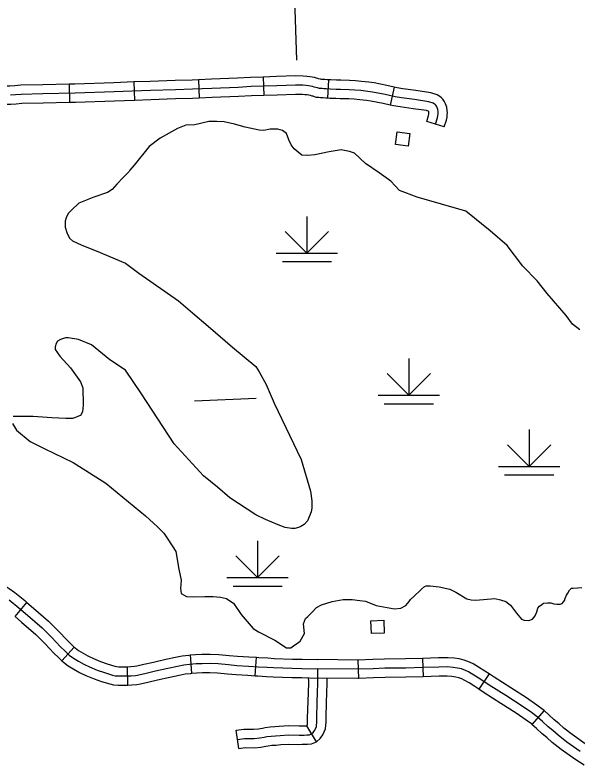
# Model space of a CAD drawing. Extents: x 1084508 to 1142749, y 1057638 to 1093403.
# Drawn here: x 1132165 to 1133602, y 1065270 to 1067186 of the extents above; entities that cross this region are included whole.
import ezdxf

# ---------------------------------------------------------------- set-up
doc = ezdxf.new("R2010")
doc.units = 0
for name, color, linetype in [('Level 32', 7, 'Continuous'), ('Level 44', 7, 'Continuous'), ('Level 45', 7, 'Continuous'), ('Level 47', 7, 'Continuous'), ('Level 5', 7, 'Continuous'), ('Level 56', 7, 'Continuous')]:
    doc.layers.add(name, color=color, linetype=linetype)

msp = doc.modelspace()

# ---------------------------------------------------------------- linework, layer by layer
at = {"layer": 'Level 32'}
for p, q in [((1132799.6, 1067027.8), (1132801, 1066980.8)), ((1132302.9, 1067009.8), (1132304, 1066962.7)), ((1132468.2, 1067015.4), (1132469.9, 1066968.3)), ((1132633.7, 1067020.8), (1132635.7, 1066973.8)), ((1132966.1, 1067020.7), (1132963.9, 1066973.7)), ((1133134.3, 1067002.2), (1133124.4, 1066956.2)), ((1133262.4, 1066900.3), (1133217.5, 1066914.3)), ((1132164.7, 1065649.3), (1132195.1, 1065685.2)), ((1132284.5, 1065536.4), (1132316.4, 1065571.1)), ((1132617.3, 1065504.4), (1132613.6, 1065551.4)), ((1132779.2, 1065498.1), (1132782.3, 1065545.1)), ((1133041.3, 1065538.1), (1133042.8, 1065491.1)), ((1133206.9, 1065542.5), (1133208.5, 1065495.4)), ((1132453.6, 1065474.1), (1132452, 1065521.2)), ((1133377.3, 1065502.5), (1133351.2, 1065463.3)), ((1133517.8, 1065408.8), (1133486.6, 1065373.6))]:
    msp.add_line(p, q, dxfattribs=at)
for points in [[(1132799.6, 1067027.8), (1132767.3, 1067026.8), (1132734, 1067024.8), (1132667, 1067022.3), (1132633.7, 1067020.8)], [(1132966.1, 1067020.7), (1132962.6, 1067020.9), (1132956.8, 1067021.3), (1132952, 1067021.8), (1132948.8, 1067021.9), (1132946, 1067022.2), (1132945.5, 1067022.2), (1132941.1, 1067023.7), (1132935.8, 1067025.1), (1132930.6, 1067026.3), (1132924.6, 1067027.6), (1132918.5, 1067028.7), (1132910.6, 1067029.6), (1132901.8, 1067030.2), (1132882, 1067030.6), (1132833.1, 1067028.9), (1132799.6, 1067027.8)], [(1132302.9, 1067009.8), (1132235.7, 1067008.1), (1132179.3, 1067007.2), (1132163.9, 1067005.7), (1132151.7, 1067004.9), (1132142.2, 1067004.7), (1132136.9, 1067004.4), (1132136.2, 1067004.4)], [(1133239.9, 1066907.3), (1133245.1, 1066924), (1133246.2, 1066929.3), (1133246.6, 1066932.7), (1133246.8, 1066936.8), (1133246.6, 1066939.9), (1133246.1, 1066945.3), (1133244, 1066950.1), (1133242.4, 1066953.6), (1133240.5, 1066955.8), (1133239.2, 1066957.3), (1133237.4, 1066958.8), (1133234, 1066961), (1133222.7, 1066964.9), (1133186.3, 1066970.3), (1133153.3, 1066974.8), (1133137.1, 1066977.5), (1133111.1, 1066983.1), (1133079, 1066989.4), (1133066.6, 1066991.3), (1133048.8, 1066993.2), (1133033.8, 1066994.6), (1133019.2, 1066995.6), (1132996.9, 1066996), (1132986.3, 1066996.4), (1132971, 1066996.9), (1132961.3, 1066997.4), (1132954.8, 1066997.9), (1132950.4, 1066998.3), (1132947.3, 1066998.4), (1132943.7, 1066998.8), (1132940.5, 1066999.1), (1132938.1, 1066999.9), (1132934.3, 1067001.2), (1132930.1, 1067002.3), (1132925.6, 1067003.3), (1132920.1, 1067004.4), (1132915, 1067005.4), (1132908.3, 1067006.2), (1132900.7, 1067006.7), (1132882.2, 1067007.1), (1132833.9, 1067005.4), (1132768.4, 1067003.3), (1132735.2, 1067001.3), (1132667.9, 1066998.8), (1132618.2, 1066996.6), (1132574.8, 1066995.5), (1132511.1, 1066993.4), (1132418.4, 1066990), (1132318.5, 1066986.6), (1132236.2, 1066984.6), (1132180.5, 1066983.6), (1132165.8, 1066982.3), (1132152.8, 1066981.4)], [(1132468.2, 1067015.4), (1132417.6, 1067013.5), (1132317.8, 1067010.1), (1132302.9, 1067009.8)], [(1132633.7, 1067020.8), (1132617.4, 1067020.1), (1132574.1, 1067019), (1132510.3, 1067016.9), (1132468.2, 1067015.4)], [(1133134.3, 1067002.2), (1133115.9, 1067006.1), (1133083, 1067012.7), (1133069.6, 1067014.6), (1133051.1, 1067016.6), (1133035.6, 1067018), (1133020.3, 1067019.1), (1132997.6, 1067019.6), (1132987.1, 1067019.9), (1132972, 1067020.5), (1132966.1, 1067020.7)], [(1132963.9, 1066973.7), (1132959.9, 1066973.9), (1132952.8, 1066974.4), (1132948.7, 1066974.8), (1132945.8, 1066974.9), (1132941.3, 1066975.3), (1132935.4, 1066976), (1132930.6, 1066977.6), (1132927.5, 1066978.6), (1132924.5, 1066979.4), (1132920.6, 1066980.3), (1132915.7, 1066981.3), (1132911.6, 1066982.1), (1132906.1, 1066982.7), (1132899.6, 1066983.2), (1132882.4, 1066983.5), (1132834.7, 1066981.8), (1132801, 1066980.8)], [(1133262.4, 1066900.3), (1133268, 1066918.1), (1133269.5, 1066925.7), (1133270.1, 1066930.8), (1133270.4, 1066936.9), (1133270.1, 1066941.8), (1133269.1, 1066951.2), (1133265.5, 1066959.7), (1133262.4, 1066966.4), (1133258.4, 1066971.1), (1133255.5, 1066974.4), (1133251.3, 1066977.8), (1133244.6, 1066982.3), (1133228.3, 1066987.9), (1133189.6, 1066993.7), (1133156.8, 1066998.1), (1133141.6, 1067000.6), (1133134.3, 1067002.2)], [(1132469.9, 1066968.3), (1132419.3, 1066966.5), (1132319.2, 1066963.1), (1132304, 1066962.7)], [(1132635.7, 1066973.8), (1132619, 1066973.1), (1132575.5, 1066971.9), (1132512, 1066969.9), (1132469.9, 1066968.3)], [(1132801, 1066980.8), (1132769.5, 1066979.8), (1132736.4, 1066977.8), (1132668.9, 1066975.2), (1132635.7, 1066973.8)], [(1133124.4, 1066956.2), (1133106.4, 1066960), (1133075, 1066966.2), (1133063.6, 1066967.9), (1133046.4, 1066969.8), (1133031.9, 1066971.1), (1133018.1, 1066972.1), (1132996.3, 1066972.5), (1132985.5, 1066972.8), (1132970.1, 1066973.4), (1132963.9, 1066973.7)], [(1132304, 1066962.7), (1132236.7, 1066961), (1132181.8, 1066960.1), (1132167.7, 1066958.8), (1132153.9, 1066957.9), (1132143.9, 1066957.6), (1132139.7, 1066957.4), (1132139.5, 1066957.4)], [(1133217.5, 1066914.3), (1133222.3, 1066929.9), (1133223, 1066933), (1133223.1, 1066934.5), (1133223.2, 1066936.6), (1133223.1, 1066938), (1133223, 1066939.4), (1133222.7, 1066940), (1133217.1, 1066942), (1133183, 1066947), (1133149.7, 1066951.5), (1133132.7, 1066954.4), (1133124.4, 1066956.2)], [(1132031.9, 1065747.8), (1132043.9, 1065747.5), (1132062.4, 1065747.7), (1132082.1, 1065747.3), (1132095.8, 1065745.9), (1132107.3, 1065742.9), (1132116.2, 1065740), (1132125.3, 1065735.6), (1132136.9, 1065729.2), (1132149.7, 1065720.8), (1132164.1, 1065710.4), (1132189.7, 1065689.9), (1132195.1, 1065685.2)], [(1132149.8, 1065691.7), (1132174.7, 1065671.7), (1132197, 1065652.7), (1132234.3, 1065620.5), (1132259, 1065595.9), (1132281, 1065572.2), (1132292.1, 1065561.4), (1132303.6, 1065550.8), (1132314.2, 1065542.9), (1132326.7, 1065535.1), (1132340.3, 1065527.6), (1132355.5, 1065520.4), (1132375.1, 1065512.3), (1132393.3, 1065506), (1132413.9, 1065499.9), (1132420.6, 1065498.1), (1132429.5, 1065497.5), (1132446.4, 1065497.4), (1132462.1, 1065498), (1132473.2, 1065499), (1132481, 1065500.4), (1132499.7, 1065504.3), (1132524, 1065510.2), (1132555.7, 1065517.7), (1132580.1, 1065522.5), (1132596.3, 1065525.7), (1132611.3, 1065527.6), (1132627.9, 1065528.9), (1132643.6, 1065529.6), (1132663.5, 1065530), (1132684.1, 1065529.2), (1132710.3, 1065526.4), (1132731.7, 1065524.5), (1132761.4, 1065522.9), (1132786.8, 1065521.2), (1132809.4, 1065519.9), (1132826, 1065518.8), (1132873.5, 1065517.2), (1132898.3, 1065516.8), (1132938.7, 1065515.6)], [(1132195.1, 1065685.2), (1132212.4, 1065670.6), (1132250.3, 1065637.8), (1132275.9, 1065612.2), (1132297.8, 1065588.7), (1132308.3, 1065578.5), (1132316.4, 1065571.1)], [(1132164.7, 1065649.3), (1132181.7, 1065634.8), (1132218.2, 1065603.3), (1132242.1, 1065579.5), (1132264.1, 1065555.8), (1132276, 1065544.3), (1132284.5, 1065536.4)], [(1132316.4, 1065571.1), (1132318.7, 1065569), (1132327.5, 1065562.4), (1132338.7, 1065555.4), (1132351, 1065548.6), (1132365.1, 1065541.9), (1132383.5, 1065534.3), (1132400.5, 1065528.4), (1132420.3, 1065522.6), (1132424.5, 1065521.4), (1132430.3, 1065521.1), (1132446, 1065521), (1132452, 1065521.2)], [(1132452, 1065521.2), (1132460.6, 1065521.5), (1132469.9, 1065522.3), (1132476.5, 1065523.5), (1132494.5, 1065527.2), (1132518.5, 1065533.1), (1132550.7, 1065540.7), (1132575.5, 1065545.6), (1132592.6, 1065549), (1132608.9, 1065551), (1132613.6, 1065551.4)], [(1132613.6, 1065551.4), (1132626.4, 1065552.4), (1132642.9, 1065553.2), (1132663.7, 1065553.5), (1132685.8, 1065552.7), (1132712.6, 1065549.8), (1132733.4, 1065548), (1132762.8, 1065546.4), (1132782.3, 1065545.1)], [(1132284.5, 1065536.4), (1132288.6, 1065532.6), (1132301, 1065523.5), (1132314.8, 1065514.8), (1132329.6, 1065506.6), (1132346, 1065498.9), (1132366.8, 1065490.3), (1132386.1, 1065483.6), (1132407.5, 1065477.2), (1132416.8, 1065474.7), (1132428.7, 1065474), (1132446.7, 1065473.9), (1132453.6, 1065474.1)], [(1132782.3, 1065545.1), (1132788.3, 1065544.7), (1132810.9, 1065543.4), (1132827.2, 1065542.3), (1132874.1, 1065540.7), (1132898.9, 1065540.3), (1132939.4, 1065539.1)], [(1133041.3, 1065538.1), (1133041.1, 1065538.1), (1132938.9, 1065539.1)], [(1133206.9, 1065542.5), (1133206.5, 1065542.5), (1133163.4, 1065541.1), (1133109.8, 1065540.8), (1133079.8, 1065539.3), (1133041.3, 1065538.1)], [(1133377.3, 1065502.5), (1133366.3, 1065509.8), (1133350.4, 1065519.8), (1133336, 1065528.3), (1133326.7, 1065532.9), (1133313.3, 1065538.1), (1133300.4, 1065540.9), (1133287.5, 1065542.7), (1133272, 1065544.2), (1133248, 1065543.9), (1133206.9, 1065542.5)], [(1133609.8, 1065304.4), (1133575.7, 1065328.6), (1133553.4, 1065346), (1133539.7, 1065357.8), (1133528.2, 1065367.6), (1133513.9, 1065380.8), (1133500.2, 1065393), (1133485.7, 1065404), (1133459.5, 1065422.1), (1133420, 1065447.4), (1133377, 1065474.3), (1133353.5, 1065490), (1133338.2, 1065499.6), (1133324.7, 1065507.6), (1133317.1, 1065511.4), (1133306.5, 1065515.5), (1133296.3, 1065517.7), (1133284.8, 1065519.3), (1133271, 1065520.7), (1133248.6, 1065520.3), (1133207.2, 1065519), (1133163.9, 1065517.6), (1133110.4, 1065517.2), (1133080.8, 1065515.8), (1133041.3, 1065514.6), (1132938.7, 1065515.6)], [(1132453.6, 1065474.1), (1132463.6, 1065474.5), (1132476.4, 1065475.6), (1132485.5, 1065477.3), (1132504.8, 1065481.3), (1132529.5, 1065487.3), (1132560.7, 1065494.7), (1132584.6, 1065499.4), (1132600, 1065502.5), (1132613.6, 1065504.1), (1132617.3, 1065504.4)], [(1132617.3, 1065504.4), (1132629.3, 1065505.4), (1132644.4, 1065506.1), (1132663.3, 1065506.4), (1132682.4, 1065505.7), (1132708, 1065502.9), (1132730.1, 1065501), (1132760, 1065499.4), (1132779.2, 1065498.1)], [(1132779.2, 1065498.1), (1132785.3, 1065497.7), (1132807.9, 1065496.4), (1132824.8, 1065495.3), (1132873, 1065493.6), (1132897.8, 1065493.3), (1132938, 1065492)], [(1133042.8, 1065491.1), (1133041.6, 1065491), (1132938.5, 1065492)], [(1133208.5, 1065495.4), (1133208, 1065495.4), (1133164.3, 1065494), (1133111.1, 1065493.7), (1133081.7, 1065492.3), (1133042.8, 1065491.1)], [(1133351.2, 1065463.3), (1133340.8, 1065470.2), (1133326, 1065479.5), (1133313.5, 1065486.9), (1133307.6, 1065489.8), (1133299.7, 1065492.9), (1133292.2, 1065494.5), (1133282, 1065495.9), (1133270, 1065497.1), (1133249.1, 1065496.8), (1133208.5, 1065495.4)], [(1133517.8, 1065408.8), (1133515.1, 1065411.2), (1133499.5, 1065423.1), (1133472.5, 1065441.7), (1133432.6, 1065467.2), (1133389.8, 1065494.1), (1133377.3, 1065502.5)], [(1133486.6, 1065373.6), (1133485.2, 1065374.8), (1133471.8, 1065384.9), (1133446.5, 1065402.5), (1133407.4, 1065427.5), (1133364.2, 1065454.6), (1133351.2, 1065463.3)], [(1133645.5, 1065309.7), (1133623, 1065324), (1133589.7, 1065347.5), (1133568.3, 1065364.2), (1133555, 1065375.7), (1133543.8, 1065385.2), (1133529.7, 1065398.3), (1133517.8, 1065408.8)], [(1133620.3, 1065269.9), (1133596.7, 1065284.9), (1133561.7, 1065309.7), (1133538.4, 1065327.8), (1133524.3, 1065340), (1133512.6, 1065350), (1133498.1, 1065363.4), (1133486.6, 1065373.6)]]:
    msp.add_lwpolyline(points, dxfattribs=at)
at = {"layer": 'Level 44'}
for p, q in [((1132911.3, 1066671.9), (1132911.3, 1066577.8)), ((1132911.3, 1066577.8), (1132855.9, 1066633.3)), ((1132911.3, 1066577.8), (1132966.8, 1066633.3)), ((1132832.9, 1066577.8), (1132989.8, 1066577.8)), ((1132848.6, 1066556.4), (1132974.1, 1066556.4)), ((1133171.8, 1066308.7), (1133171.8, 1066214.6)), ((1133171.8, 1066214.6), (1133116.3, 1066270)), ((1133171.8, 1066214.6), (1133227.3, 1066270)), ((1133093.3, 1066214.6), (1133250.3, 1066214.6)), ((1133109, 1066193.2), (1133234.6, 1066193.2)), ((1133479.6, 1066127.1), (1133479.6, 1066033)), ((1133479.6, 1066033), (1133424.1, 1066088.4)), ((1133479.6, 1066033), (1133535.1, 1066088.4)), ((1133401.2, 1066033), (1133558.1, 1066033)), ((1133416.8, 1066011.6), (1133542.4, 1066011.6)), ((1132785.1, 1065842.9), (1132785.1, 1065748.7)), ((1132785.1, 1065748.7), (1132729.6, 1065804.2)), ((1132785.1, 1065748.7), (1132840.5, 1065804.2)), ((1132706.6, 1065748.7), (1132863.5, 1065748.7)), ((1132722.3, 1065727.3), (1132847.8, 1065727.3))]:
    msp.add_line(p, q, dxfattribs=at)
at = {"layer": 'Level 45'}
for p, q in [((1132737.1, 1065312), (1132730.4, 1065358.6)), ((1132935.7, 1065329.2), (1132910.6, 1065370.1))]:
    msp.add_line(p, q, dxfattribs=at)
for points in [[(1132733.8, 1065335.3), (1132751.7, 1065337.9), (1132775.9, 1065337.8), (1132790.5, 1065339), (1132802, 1065341.2), (1132808.3, 1065342.4), (1132819.7, 1065343.6), (1132830.8, 1065344.4), (1132842.4, 1065345.5), (1132864.4, 1065347.1), (1132891.1, 1065346.2), (1132904, 1065346.3), (1132911.3, 1065346.6), (1132917.6, 1065347), (1132922.9, 1065349.4), (1132927.5, 1065353.3), (1132931.4, 1065358.6), (1132935.5, 1065368.3), (1132936.7, 1065380.9), (1132936.5, 1065389.4), (1132937.6, 1065432.3), (1132938.6, 1065453.1), (1132939.5, 1065480.4), (1132938.9, 1065498.5), (1132938.7, 1065515.6)], [(1132915.8, 1065485.3), (1132915.6, 1065492.7)], [(1132962.9, 1065486.9), (1132962.7, 1065491.8)], [(1132898.5, 1065369.8), (1132903.5, 1065369.9), (1132910.1, 1065370.1), (1132910.6, 1065370.1), (1132910.8, 1065370.4), (1132912.4, 1065374.2), (1132913.1, 1065381.7), (1132912.9, 1065389.3), (1132914.1, 1065433.2), (1132915.1, 1065454), (1132916, 1065480.4), (1132915.8, 1065485.3)], [(1132898.9, 1065322.8), (1132904.4, 1065322.8), (1132912.5, 1065323), (1132923.3, 1065323.8), (1132935.7, 1065329.2), (1132944.9, 1065337.3), (1132952, 1065346.9), (1132958.5, 1065362.4), (1132960.3, 1065380.1), (1132960, 1065389.4), (1132961.1, 1065431.4), (1132962.2, 1065452.1), (1132963.1, 1065480.4), (1132962.9, 1065486.9)], [(1132730.4, 1065358.6), (1132750, 1065361.4), (1132775, 1065361.3), (1132787.3, 1065362.3), (1132797.6, 1065364.3), (1132804.8, 1065365.7), (1132817.6, 1065367.1), (1132829, 1065367.9), (1132840.5, 1065368.9), (1132863.9, 1065370.6), (1132891.4, 1065369.8), (1132898.5, 1065369.8)], [(1132737.1, 1065312), (1132753.3, 1065314.3), (1132776.8, 1065314.2), (1132793.7, 1065315.6), (1132806.5, 1065318.1), (1132811.8, 1065319.1), (1132821.8, 1065320.2), (1132832.7, 1065321), (1132844.3, 1065322), (1132864.9, 1065323.5), (1132890.9, 1065322.7), (1132898.9, 1065322.8)]]:
    msp.add_lwpolyline(points, dxfattribs=at)
at = {"layer": 'Level 47'}
for points in [[(1133147.7, 1066737.8), (1133125.8, 1066761.5), (1133096, 1066783.4), (1133061, 1066806.8), (1133033.3, 1066833), (1133020.2, 1066837.4), (1132999, 1066841.8), (1132968.4, 1066836.7), (1132931.2, 1066829.4), (1132913.7, 1066827.2), (1132898.4, 1066828.6), (1132889, 1066835.9), (1132878.8, 1066844.7), (1132870.7, 1066854.9), (1132864.9, 1066867.3), (1132859.1, 1066883.3), (1132848.9, 1066891.4), (1132836.5, 1066895), (1132817.5, 1066894.3), (1132800.8, 1066891.4), (1132789.1, 1066892.1), (1132753.4, 1066900.1), (1132726.4, 1066907.4), (1132699.5, 1066913.2), (1132680.5, 1066914), (1132660.1, 1066914), (1132624.4, 1066905.9), (1132601.8, 1066905.2), (1132579.9, 1066896.5), (1132535.5, 1066871.7), (1132507.8, 1066850.5), (1132469.1, 1066803.1), (1132458.4, 1066789.5)], [(1132458.4, 1066789.5), (1132456.4, 1066786.8), (1132441.1, 1066770.8), (1132425.1, 1066754), (1132413.4, 1066740.2), (1132401, 1066732.9), (1132366, 1066721.2), (1132328.1, 1066705.2), (1132309.2, 1066687.7), (1132300.4, 1066679.6), (1132295.3, 1066668), (1132293.1, 1066659.2), (1132293.1, 1066643.9), (1132297.5, 1066630.8), (1132304.1, 1066616.2), (1132311.4, 1066609.6), (1132335.4, 1066598.7)], [(1133609.5, 1066382.1), (1133590.5, 1066396), (1133574.5, 1066418.6), (1133525.6, 1066474.7), (1133500.1, 1066507.5), (1133463.7, 1066544.7), (1133422.9, 1066597.2), (1133379.9, 1066635.2), (1133317.9, 1066685.5), (1133193.5, 1066721), (1133147.7, 1066737.8)], [(1132335.4, 1066598.7), (1132372.6, 1066583.4), (1132446.9, 1066552), (1132481.2, 1066526.5), (1132582.5, 1066455.8), (1132618.9, 1066425.1), (1132659, 1066391.6), (1132721, 1066337.6), (1132780.7, 1066288), (1132788.8, 1066274.2), (1132807, 1066242.1), (1132827.4, 1066194.7), (1132896.6, 1066050.3), (1132920.7, 1065969.4), (1132923.6, 1065944.6), (1132923.6, 1065926.3), (1132922.1, 1065916.9), (1132917, 1065903.7), (1132912.7, 1065893.5), (1132903.9, 1065884.8), (1132895.9, 1065879.7), (1132889.3, 1065876.8), (1132879.9, 1065874.6), (1132871.9, 1065874.6), (1132855.8, 1065876.8), (1132837.6, 1065884), (1132805.5, 1065897.2), (1132780.7, 1065908.8), (1132713.7, 1065952.6), (1132682.4, 1065980.3), (1132646.6, 1066008.7), (1132571.6, 1066090.4)], [(1132571.6, 1066090.4), (1132488.5, 1066218.8), (1132447.7, 1066278.6), (1132407.6, 1066305.5), (1132360.2, 1066343.5), (1132327.4, 1066357.3), (1132300.4, 1066361.7), (1132293.9, 1066361.7), (1132280.8, 1066357.3), (1132273.5, 1066352.9), (1132269.1, 1066345.7), (1132267.6, 1066337.6), (1132267.6, 1066331.8), (1132279.3, 1066315), (1132306.3, 1066285.1), (1132332.5, 1066249.4), (1132338.3, 1066233.4), (1132338.3, 1066220.2), (1132339.1, 1066204.2), (1132339.1, 1066189.6), (1132336.9, 1066172.8), (1132332.5, 1066163.3), (1132326.7, 1066161.2), (1132319.4, 1066158.2), (1132311.4, 1066155.3), (1132294.6, 1066155.3), (1132258.9, 1066156.8), (1132210.8, 1066160.4), (1132183.8, 1066160.4), (1132159.8, 1066160.4)], [(1132158.3, 1066142.2), (1132168.5, 1066125.4), (1132203.5, 1066097), (1132239.2, 1066078.8), (1132313.5, 1066043), (1132397.4, 1065990.5), (1132498, 1065906.7), (1132529.3, 1065878.2), (1132545.3, 1065862.2), (1132555.5, 1065846.9), (1132575.9, 1065815.5), (1132584, 1065770.3), (1132589.8, 1065742.6), (1132587.6, 1065722.2), (1132589.8, 1065708.3), (1132602.9, 1065700.3), (1132621.1, 1065699.6), (1132650.3, 1065700.3), (1132671.4, 1065700.3), (1132690.4, 1065698.8), (1132705.7, 1065695.2), (1132711.5, 1065690.8), (1132723.2, 1065683.5), (1132742.8, 1065654.3), (1132773.5, 1065618.6), (1132787.3, 1065609.9), (1132828.9, 1065588.7), (1132858.7, 1065569), (1132869.7, 1065569), (1132877, 1065574.1), (1132890.8, 1065583.6), (1132893.6, 1065586.2), (1132904.7, 1065606.3)], [(1133184.8, 1065700.5), (1133188.5, 1065704.8), (1133198.4, 1065713.4), (1133204.2, 1065719.2), (1133212.2, 1065725.8), (1133215.9, 1065728), (1133226.1, 1065728), (1133249.4, 1065725.1), (1133276.4, 1065719.2), (1133291.7, 1065711.2), (1133320.1, 1065694.4), (1133331, 1065692.3), (1133343.4, 1065691.5), (1133391.5, 1065695.2), (1133406.1, 1065692.3), (1133420, 1065687.9), (1133431.6, 1065678.4), (1133446.9, 1065658), (1133460, 1065642.7), (1133466.6, 1065639.8)], [(1133466.6, 1065639.8), (1133478.3, 1065639), (1133487.7, 1065642.7), (1133495, 1065651.4), (1133499.4, 1065661.6), (1133501.6, 1065670.4), (1133506, 1065675.5), (1133511.8, 1065679.9), (1133516.2, 1065683.5), (1133526.4, 1065684.2), (1133535.1, 1065684.2), (1133542.4, 1065682), (1133550.4, 1065680.6), (1133558.4, 1065680.6), (1133564.3, 1065682.8), (1133570.8, 1065690.8), (1133570.8, 1065693.7), (1133575.2, 1065703.9), (1133578.1, 1065709), (1133582.5, 1065717.1), (1133587.6, 1065721.4), (1133592, 1065722.2), (1133614.6, 1065723.6)], [(1132904.7, 1065606.3), (1132902.7, 1065630.6), (1132907.9, 1065644.2), (1132913.5, 1065649.5), (1132923.7, 1065659.7), (1132935.3, 1065672.1), (1132948.7, 1065679.6), (1132975.7, 1065688), (1133003.8, 1065692.9), (1133016.2, 1065692.5), (1133027.2, 1065692.5), (1133046.8, 1065690.3), (1133060.8, 1065688.5), (1133088.4, 1065677.9), (1133135, 1065669.2), (1133151.1, 1065670.6), (1133164.2, 1065677.9), (1133172.5, 1065687.8), (1133176, 1065692.8), (1133184.8, 1065700.5)]]:
    msp.add_lwpolyline(points, dxfattribs=at)
at = {"layer": 'Level 5'}
for points in [[(1132857.9, 1067871.8), (1132884.9, 1067071.2)], [(1132781.7, 1066206.7), (1132623.8, 1066200)]]:
    msp.add_lwpolyline(points, dxfattribs=at)
at = {"layer": 'Level 56'}
for points in [[(1133137.4, 1066855.5), (1133141.9, 1066887.9), (1133174.4, 1066883.4), (1133169.8, 1066851)], [(1133076.2, 1065605.8), (1133074.8, 1065638.4), (1133107.5, 1065639.9), (1133108.9, 1065607.2)]]:
    msp.add_lwpolyline(points, close=True, dxfattribs=at)

doc.saveas('drawing.dxf')
